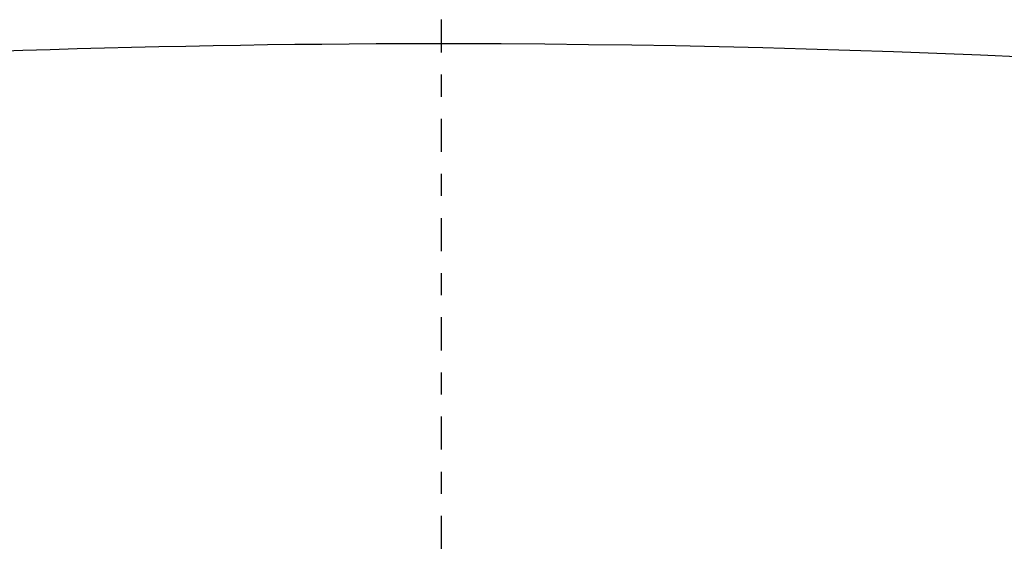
# Model space of a CAD drawing. Header units: millimetres. Extents: x 0 to 4378, y 0 to 2376.
# Tile 709 of 997: x 752.37 to 756.83, y 1295.55 to 1297.99. Entities that reach past the tile are written whole.
import ezdxf

# ---------------------------------------------------------------- set-up
doc = ezdxf.new("R2010")
doc.units = ezdxf.units.MM
doc.header["$LTSCALE"] = 0.2
doc.linetypes.add('CENTER2', pattern=[1.125, 0.75, -0.125, 0.125, -0.125])
doc.layers.add('02_Center Line', color=1, linetype='CENTER2')

# ---------------------------------------------------------------- blocks, each defined once
blk = doc.blocks.new('A$C06b8190f')
blk.add_open_spline([(-27.8233, 791.1595), (-27.8233, 791.1595), (-27.8233, 791.1595), (-27.8233, 791.1595), (-27.8233, 791.1595), (-27.8233, 791.1595), (-27.823, 791.1596), (-27.8227, 791.1598), (-27.8226, 791.1598), (-27.8222, 791.1601), (-27.8218, 791.1602), (-27.8205, 791.1609), (-27.8195, 791.1614), (-27.8155, 791.1635), (-27.8125, 791.165), (-27.8005, 791.1712), (-27.7914, 791.1758), (-27.7554, 791.1943), (-27.7283, 791.2081), (-27.6199, 791.2633), (-27.5385, 791.3046), (-27.2127, 791.469), (-26.9674, 791.5907), (-25.9824, 792.0718), (-25.2351, 792.4191), (-22.2103, 793.7531), (-19.8634, 794.6282), (-14.3375, 796.306), (-11.0832, 797.0211), (-5.1876, 797.7966), (-2.5495, 797.9701), (4.2828, 797.9611), (8.5185, 797.4947), (16.7518, 795.7359), (20.8159, 794.3936), (25.6464, 792.2549), (27.5978, 791.2992), (27.6016, 791.2973)], degree=3, knots=[0, 0, 0, 0, 0.00005, 0.00005, 0.000069, 0.000069, 0.000123, 0.000123, 0.000163, 0.000163, 0.000283, 0.000283, 0.000643, 0.000643, 0.001723, 0.001723, 0.004963, 0.004963, 0.014683, 0.014683, 0.043843, 0.043843, 0.131324, 0.131324, 0.39381, 0.39381, 1.182554, 1.182554, 2.199358, 2.199358, 2.986629, 2.986629, 4.249117, 4.249117, 5.58237, 5.58237, 5.929793, 5.929793, 5.929793, 5.929793])
at = {"layer": '02_Center Line'}
blk.add_line((0, 1421.7756), (0, -11), dxfattribs=at)

msp = doc.modelspace()

# ---------------------------------------------------------------- block references
msp.add_blockref('A$C06b8190f', (754.2833, 499.9149))

doc.saveas('drawing.dxf')
